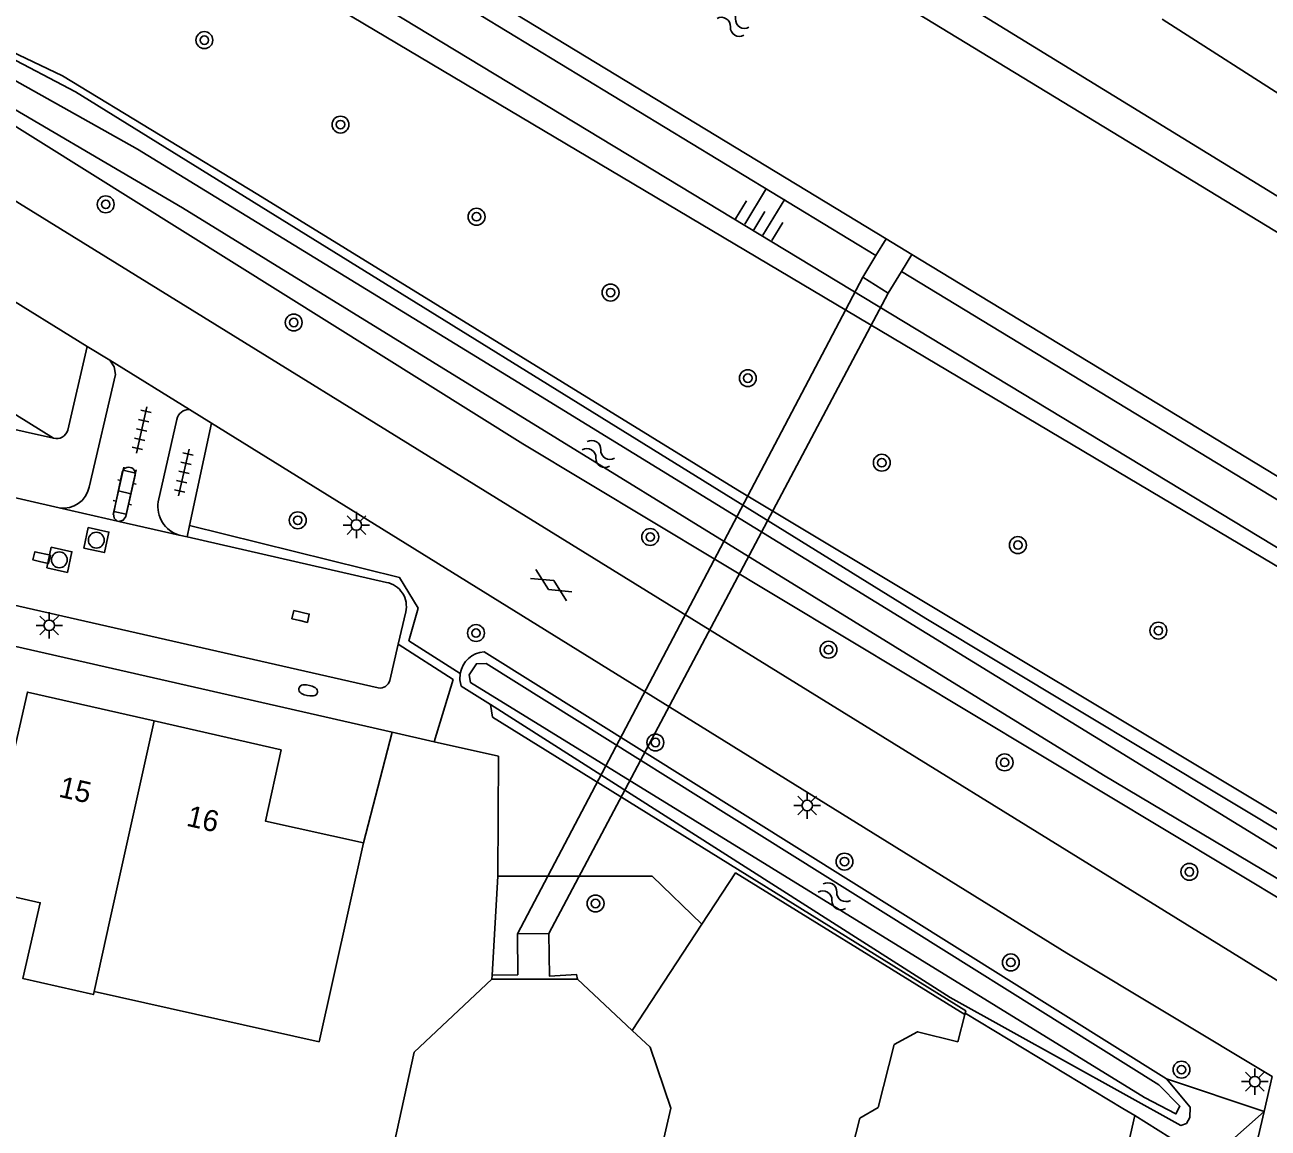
# Model space of a CAD drawing. Extents: x 128000 to 131008, y 398996 to 402500.
# Drawn here: x 129430.9 to 129489.7, y 399040.9 to 399093.1 of the extents above; entities that cross this region are included whole.
import ezdxf

# ---------------------------------------------------------------- set-up
doc = ezdxf.new("R2010")
doc.units = 0
for name, color, linetype in [('gg-afsc-erfafscheiding', 7, 'Continuous'), ('gg-afsc-hekwerk', 7, 'Continuous'), ('gg-afsc-muur', 7, 'Continuous'), ('gg-anno-huisnummerreeks BGT', 7, 'Continuous'), ('gg-bbg-gedigitaliseerde bebouwing', 7, 'Continuous'), ('gg-bbg-hoofdgebouw', 7, 'Continuous'), ('gg-bbg-tussenscheiding', 7, 'Continuous'), ('gg-knt-BGT kruinlijn', 7, 'Continuous'), ('gg-knt-verharding', 7, 'Continuous'), ('gg-kntw-beschoeiing', 7, 'Continuous'), ('gg-kntw-bovenkant insteek waterloop', 7, 'Continuous'), ('gg-kntw-waterlijn', 7, 'Continuous'), ('gg-kwrk-duiker nz vlak', 7, 'Continuous'), ('gg-kwrk-uitstroombak niveau min 01', 7, 'Continuous'), ('gt-grn-groengrens', 7, 'Continuous'), ('gt-grn-groengrens NZ', 7, 'Continuous'), ('gt-symb-boom', 7, 'Continuous'), ('gt-symb-brandkraan', 7, 'Continuous'), ('gt-symb-gesloten verharding', 7, 'Continuous'), ('gt-symb-klinker verharding', 7, 'Continuous'), ('gt-symb-kolk', 7, 'Continuous'), ('gt-symb-lichtmast', 7, 'Continuous'), ('gt-symb-rioolschacht', 7, 'Continuous'), ('gt-symb-talud symbool', 7, 'Continuous'), ('gt-symb-tegel verharding', 7, 'Continuous'), ('gt-symb-watersymbool', 7, 'Continuous')]:
    doc.layers.add(name, color=color, linetype=linetype)

# ---------------------------------------------------------------- blocks, each defined once
blk = doc.blocks.new('gt0-BR')
at = {"layer": 'gt-symb-brandkraan'}
for centre, radius, start, end in [((-0.244, 0), 0.206, 107.56694, 252.43307), ((0.599, -2.664), 3, 106.89205, 107.56694), ((0, -0.691), 0.938, 73.10799, 106.89205), ((-0.599, -2.664), 3, 72.43309, 73.10799), ((0.244, 0), 0.206, 287.56695, 72.43309), ((0.599, 2.664), 3, 252.43307, 253.10797), ((0, 0.691), 0.938, 253.10797, 286.89206), ((-0.599, 2.664), 3, 286.89206, 287.56695)]:
    blk.add_arc(centre, radius, start, end, dxfattribs=at)
blk = doc.blocks.new('gt0-BOOM')
at = {"layer": 'gt-symb-boom'}
for radius in [0.4, 0.2]:
    blk.add_circle((0, 0), radius, dxfattribs=at)
blk = doc.blocks.new('gt0-LMAST')
at = {"layer": 'gt-symb-lichtmast'}
for p, q in [((-0.005, 0.246), (-0.005, 0.621)), ((-0.182, 0.173), (-0.447, 0.438)), ((0.172, 0.173), (0.437, 0.438)), ((-0.255, -0.004), (-0.63, -0.004)), ((-0.182, -0.181), (-0.447, -0.446)), ((-0.005, -0.254), (-0.005, -0.629)), ((0.437, -0.446), (0.172, -0.181)), ((0.245, -0.004), (0.62, -0.004))]:
    blk.add_line(p, q, dxfattribs=at)
blk.add_circle((-0.005, -0.004), 0.25, dxfattribs=at)
blk = doc.blocks.new('gt0-KOLK')
at = {"layer": 'gt-symb-kolk'}
blk.add_lwpolyline([(0, 0), (0.375, 0), (0.375, 0.4), (-0.375, 0.4), (-0.375, 0), (0, 0)], dxfattribs=at)
blk = doc.blocks.new('gt0-RS')
at = {"layer": 'gt-symb-rioolschacht'}
blk.add_lwpolyline([(-0.5, -0.5), (0.5, -0.5), (0.5, 0.5), (-0.5, 0.5)], close=True, dxfattribs=at)
blk.add_circle((0, 0), 0.375, dxfattribs=at)
blk = doc.blocks.new('gt0-WA')
at = {"layer": 'gt-symb-watersymbool'}
for centre, start, end in [((-0.323, 0.022), 28.07249, 151.92751), ((0.427, 0.422), 208.07248, 331.92751), ((-0.323, -0.428), 28.07249, 151.92751), ((0.427, -0.028), 208.07248, 331.92751)]:
    blk.add_arc(centre, 0.425, start, end, dxfattribs=at)
blk = doc.blocks.new('gt0-TEG1')
at = {"layer": 'gt-symb-tegel verharding'}
for p, q in [((-1.125, 0), (1.125, 0)), ((-0.9, -0.25), (-0.9, 0.25)), ((-0.45, -0.25), (-0.45, 0.25)), ((0, -0.25), (0, 0.25)), ((0.45, -0.25), (0.45, 0.25)), ((0.9, -0.25), (0.9, 0.25))]:
    blk.add_line(p, q, dxfattribs=at)
blk = doc.blocks.new('gt0-KL1')
at = {"layer": 'gt-symb-klinker verharding'}
for p, q in [((-1.15, 0.3), (1.15, 0.3)), ((-1, -0.3), (-1, 0.3)), ((-0.5, 0.3), (-0.5, 0.45)), ((0, -0.3), (0, 0.3)), ((0.5, 0.3), (0.5, 0.45)), ((1, -0.3), (1, 0.3)), ((-1.15, -0.3), (1.15, -0.3)), ((-0.5, -0.45), (-0.5, -0.3)), ((0.5, -0.45), (0.5, -0.3))]:
    blk.add_line(p, q, dxfattribs=at)
blk = doc.blocks.new('gt0-TALUD_1')
at = {"layer": 'gt-symb-talud symbool'}
for p, q in [((-1, -1), (-1, 0)), ((-0.5, -2), (-0.5, 0)), ((0.5, -2), (0.5, 0)), ((1, -1), (1, 0)), ((0, -1), (0, 0))]:
    blk.add_line(p, q, dxfattribs=at)
blk = doc.blocks.new('gt0-GESVH1')
at = {"layer": 'gt-symb-gesloten verharding'}
for p, q in [((-0.992, -0.261), (0.008, 0.239)), ((0.008, -0.261), (-0.992, 0.239)), ((0.008, 0.239), (1.008, -0.261)), ((1.008, 0.239), (0.008, -0.261))]:
    blk.add_line(p, q, dxfattribs=at)

msp = doc.modelspace()

# ---------------------------------------------------------------- linework, layer by layer
at = {"layer": 'gg-afsc-erfafscheiding'}
for p, q in [((129448.246, 399059.658), (129450.236, 399059.205)), ((129450.236, 399059.205), (129453.272, 399058.513)), ((129453.272, 399058.513), (129453.24, 399052.847)), ((129453.24, 399052.847), (129452.982, 399048.152))]:
    msp.add_line(p, q, dxfattribs=at)
at = {"layer": 'gg-afsc-hekwerk'}
for p, q in [((129459.599, 399045.544), (129462.896, 399050.572)), ((129471.337, 399048.765), (129475.339, 399046.292))]:
    msp.add_line(p, q, dxfattribs=at)
msp.add_lwpolyline([(129462.896, 399050.572), (129464.496, 399052.992), (129471.337, 399048.765)], dxfattribs=at)
at = {"layer": 'gg-afsc-muur'}
msp.add_line((129448.246, 399059.658), (129446.896, 399054.411), dxfattribs=at)
at = {"layer": 'gg-bbg-gedigitaliseerde bebouwing'}
msp.add_line((129444.794, 399045.002), (129434.15, 399047.38), dxfattribs=at)
msp.add_lwpolyline([(129426.001, 399052.852), (129431.6, 399051.585), (129430.78, 399047.997), (129434.117, 399047.235), (129434.15, 399047.38)], dxfattribs=at)
at = {"layer": 'gg-bbg-hoofdgebouw'}
for p, q in [((129436.988, 399060.187), (129443.001, 399058.82)), ((129446.896, 399054.411), (129444.794, 399045.002)), ((129475.339, 399046.292), (129475.011, 399044.995)), ((129475.357, 399046.362), (129475.339, 399046.292)), ((129482.82, 399041.851), (129475.357, 399046.362)), ((129483.377, 399041.514), (129482.82, 399041.851)), ((129482.87, 399039.273), (129483.377, 399041.514))]:
    msp.add_line(p, q, dxfattribs=at)
for points in [[(129427.267, 399058.691), (129430.191, 399058.02), (129430.991, 399061.55), (129436.988, 399060.187)], [(129443.001, 399058.82), (129442.249, 399055.45), (129446.896, 399054.411)], [(129475.011, 399044.995), (129473.101, 399045.478), (129471.989, 399044.872), (129471.237, 399041.896), (129470.365, 399041.384), (129469.259, 399037.012), (129472.955, 399036.077)]]:
    msp.add_lwpolyline(points, dxfattribs=at)
at = {"layer": 'gg-bbg-tussenscheiding'}
for q in [(129436.988, 399060.187), (129434.15, 399047.38)]:
    msp.add_line((129434.915, 399050.828), q, dxfattribs=at)
at = {"layer": 'gg-knt-BGT kruinlijn'}
msp.add_line((129484.671, 399093.386), (129502.698, 399081.84), dxfattribs=at)
for points in [[(129434.43, 399101.42), (129441.89, 399097.59), (129494.281, 399065.868)], [(129462.896, 399050.572), (129460.543, 399052.845), (129453.24, 399052.847)]]:
    msp.add_lwpolyline(points, dxfattribs=at)
at = {"layer": 'gg-knt-verharding'}
for p, q in [((129433.818, 399077.908), (129396.955, 399100.626)), ((129425.606, 399087.764), (129493.025, 399046.12)), ((129432.502, 399070.271), (129392.541, 399079.285)), ((129432.9, 399073.94), (129433.818, 399077.908)), ((129434.888, 399077.248), (129433.818, 399077.908)), ((129414.842, 399077.474), (129432.231, 399073.56)), ((129438.666, 399074.92), (129434.888, 399077.248)), ((129391.466, 399074.489), (129447.59, 399061.749)), ((129438.06, 399074.451), (129437.18, 399070.56)), ((129439.704, 399074.28), (129438.666, 399074.92)), ((129438.665, 399069.431), (129439.704, 399074.28)), ((129448.246, 399059.658), (129386.504, 399073.699)), ((129432.502, 399070.271), (129435.25, 399069.644)), ((129435.25, 399069.644), (129435.325, 399069.627)), ((129435.325, 399069.627), (129438.177, 399068.977)), ((129438.549, 399068.892), (129438.665, 399069.431)), ((129438.177, 399068.977), (129438.549, 399068.892)), ((129438.549, 399068.892), (129447.981, 399066.74)), ((129448.89, 399065.341), (129448.533, 399063.817)), ((129448.131, 399062.1), (129448.533, 399063.817)), ((129489.885, 399043.36), (129489.499, 399041.708))]:
    msp.add_line(p, q, dxfattribs=at)
for points in [[(129434.888, 399077.248), (129435.101, 399076.94), (129435.161, 399076.57), (129433.919, 399071.24)], [(129439.704, 399074.28), (129480.17, 399049.201), (129489.885, 399043.36)], [(129435.25, 399069.644), (129435.09, 399069.782), (129435.06, 399069.99), (129435.481, 399071.945)], [(129436.091, 399071.811), (129435.647, 399069.86), (129435.53, 399069.683), (129435.325, 399069.627)], [(129448.533, 399063.817), (129451.131, 399062.14), (129450.236, 399059.205)], [(129489.499, 399041.708), (129488.66, 399038.12), (129486.221, 399038.65), (129484.35, 399030.64)]]:
    msp.add_lwpolyline(points, dxfattribs=at)
for centre, radius, start, end in [((129438.639, 399074.329), 0.592, 87.37859, 168.09595), ((129432.375, 399074.086), 0.545, 254.74493, 344.44926), ((129435.786, 399071.88), 0.312, 347.25315, 167.96785), ((129432.694, 399071.511), 1.254, 261.18859, 347.54311), ((129438.58, 399070.336), 1.417, 170.90587, 253.50095), ((129447.768, 399065.607), 1.153, 346.66249, 79.36509), ((129447.67, 399062.218), 0.476, 260.35335, 345.59754)]:
    msp.add_arc(centre, radius, start, end, dxfattribs=at)
at = {"layer": 'gg-kntw-beschoeiing'}
msp.add_line((129459.599, 399045.544), (129457.015, 399047.966), dxfattribs=at)
for points in [[(129501.402, 399071.579), (129502.09, 399072.65), (129501.51, 399076.37), (129444.24, 399111.23), (129441.4, 399110.61), (129440.216, 399111.317)], [(129471.611, 399083.002), (129438.95, 399102.83), (129438.11, 399105.66), (129437.223, 399106.198)], [(129500.588, 399070.312), (129499.81, 399069.1), (129496.09, 399068.14), (129472.831, 399082.261)], [(129444.216, 399011.788), (129448.869, 399031.211), (129447.042, 399034.219), (129449.293, 399044.512), (129452.956, 399047.967)], [(129454.669, 399012.493), (129461.436, 399041.864), (129460.451, 399044.745), (129459.599, 399045.544)]]:
    msp.add_lwpolyline(points, dxfattribs=at)
at = {"layer": 'gg-kntw-bovenkant insteek waterloop'}
msp.add_line((129452.598, 399063.452), (129484.874, 399043.258), dxfattribs=at)
for points in [[(129493.99, 399049.507), (129454.429, 399073.298), (129426.982, 399090.473), (129427.99, 399092.54)], [(129427.99, 399092.54), (129429.848, 399091.748), (129433.273, 399089.953), (129473.499, 399065.036), (129491.235, 399054.372), (129494.557, 399052.627), (129495.17, 399052.115)], [(129452.895, 399060.958), (129451.514, 399061.837), (129451.455, 399062.135), (129451.471, 399062.438)], [(129484.874, 399043.258), (129485.993, 399041.913), (129485.983, 399041.416), (129485.821, 399041.135), (129485.55, 399041.045), (129474.652, 399047.105), (129452.895, 399060.958)]]:
    msp.add_lwpolyline(points, dxfattribs=at)
msp.add_arc((129452.683, 399062.224), 1.231, 93.97817, 169.9794, dxfattribs=at)
at = {"layer": 'gg-kntw-waterlijn'}
for points in [[(129428.676, 399091.456), (129436.201, 399087.245), (129453.955, 399076.36), (129491.821, 399053.091), (129494.703, 399051.6), (129494.067, 399050.373), (129481.899, 399057.625), (129438.328, 399084.471), (129427.897, 399090.588), (129428.676, 399091.456)], [(129484.522, 399042.971), (129452.7, 399062.906), (129452.234, 399062.89), (129451.889, 399062.366), (129451.961, 399062.002), (129483.84, 399042.371), (129485.327, 399041.59), (129485.517, 399041.951), (129484.522, 399042.971)]]:
    msp.add_lwpolyline(points, dxfattribs=at)
at = {"layer": 'gg-kwrk-duiker nz vlak'}
for p, q in [((129454.183, 399050.109), (129470.51, 399081.18)), ((129471.72, 399080.42), (129455.664, 399050.129))]:
    msp.add_line(p, q, dxfattribs=at)
at = {"layer": 'gg-kwrk-uitstroombak niveau min 01'}
for p, q in [((129471.127, 399082.201), (129471.611, 399083.002)), ((129471.611, 399083.002), (129472.831, 399082.261)), ((129470.51, 399081.18), (129471.127, 399082.201)), ((129472.831, 399082.261), (129472.347, 399081.459)), ((129472.347, 399081.459), (129471.72, 399080.42)), ((129471.72, 399080.42), (129470.51, 399081.18)), ((129454.183, 399050.109), (129455.664, 399050.129)), ((129452.982, 399048.152), (129452.956, 399047.967)), ((129457.015, 399047.966), (129452.956, 399047.967))]:
    msp.add_line(p, q, dxfattribs=at)
for points in [[(129452.982, 399048.152), (129454.187, 399048.179), (129454.183, 399050.109)], [(129455.664, 399050.129), (129455.698, 399048.103), (129456.973, 399048.184), (129457.015, 399047.966)]]:
    msp.add_lwpolyline(points, dxfattribs=at)
at = {"layer": 'gt-grn-groengrens'}
for p, q in [((129434.051, 399100.824), (129503.783, 399059.361)), ((129429.894, 399075.011), (129432.231, 399073.56))]:
    msp.add_line(p, q, dxfattribs=at)
for points in [[(129438.892, 399114.301), (129441.21, 399113.016), (129442.157, 399112.462), (129444.732, 399112.891), (129502.251, 399077.568), (129503.282, 399072.303), (129502.408, 399070.935)], [(129434.055, 399106.07), (129436.799, 399104.318), (129437.491, 399102.658), (129471.127, 399082.201)], [(129495.47, 399052.645), (129495.045, 399052.838), (129464.607, 399071.099), (129441.892, 399085.097), (129432.65, 399090.705), (129428.146, 399092.86)], [(129472.347, 399081.459), (129496.642, 399066.683), (129500.585, 399067.859), (129501.786, 399069.55)], [(129438.665, 399069.431), (129448.602, 399066.967), (129449.482, 399065.525), (129449.042, 399063.979), (129451.471, 399062.438)], [(129475.357, 399046.362), (129475.384, 399046.469), (129452.999, 399060.372), (129452.895, 399060.958)], [(129483.377, 399041.514), (129486.144, 399039.79), (129486.549, 399039.49), (129486.847, 399039.357), (129489.499, 399041.708)]]:
    msp.add_lwpolyline(points, dxfattribs=at)
at = {"layer": 'gt-grn-groengrens NZ'}
msp.add_line((129489.499, 399041.708), (129484.874, 399043.258), dxfattribs=at)

# ---------------------------------------------------------------- block references
at = {"layer": 'gt-symb-boom'}
for p in [(129439.364, 399092.399), (129445.804, 399088.4), (129434.697, 399084.629), (129452.241, 399084.043), (129458.582, 399080.454), (129443.591, 399079.04), (129465.073, 399076.403), (129471.411, 399072.405), (129443.781, 399069.679), (129460.458, 399068.889), (129477.851, 399068.508), (129452.215, 399064.345), (129484.495, 399064.458), (129468.891, 399063.557), (129460.7, 399059.165), (129477.222, 399058.225), (129469.645, 399053.529), (129485.961, 399053.046), (129457.87, 399051.547), (129477.515, 399048.761), (129485.591, 399043.686)]:
    msp.add_blockref('gt0-BOOM', p, dxfattribs=at)
at = {"layer": 'gt-symb-brandkraan', "rotation": -12.771242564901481}
msp.add_blockref('gt0-BR', (129444.276, 399061.629), dxfattribs=at)
at = {"layer": 'gt-symb-gesloten verharding', "rotation": -31.720060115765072}
msp.add_blockref('gt0-GESVH1', (129455.771, 399066.627), dxfattribs=at)
at = {"layer": 'gt-symb-klinker verharding', "rotation": 77.22875743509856}
msp.add_blockref('gt0-KL1', (129435.594, 399071.004), dxfattribs=at)
at = {"layer": 'gt-symb-kolk'}
for p, rotation in [((129431.623, 399067.718), -12.938810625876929), ((129443.874, 399064.934), -12.827123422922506)]:
    msp.add_blockref('gt0-KOLK', p, dxfattribs=dict(at, rotation=rotation))
at = {"layer": 'gt-symb-lichtmast'}
for p in [(129446.56, 399069.459), (129432.031, 399064.712), (129467.888, 399056.189), (129489.063, 399043.122)]:
    msp.add_blockref('gt0-LMAST', p, dxfattribs=at)
at = {"layer": 'gt-symb-rioolschacht'}
for p, rotation in [((129434.252, 399068.742), -12.186840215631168), ((129432.505, 399067.808), -12.186840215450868)]:
    msp.add_blockref('gt0-RS', p, dxfattribs=dict(at, rotation=rotation))
at = {"layer": 'gt-symb-talud symbool', "xscale": 0.9996744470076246, "yscale": 0.9996744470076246, "rotation": 148.79050908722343}
msp.add_blockref('gt0-TALUD_1', (129465.353, 399083.429), dxfattribs=at)
at = {"layer": 'gt-symb-tegel verharding'}
for p, rotation in [((129436.398, 399073.956), 77.22875743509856), ((129438.395, 399071.941), 77.22875743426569)]:
    msp.add_blockref('gt0-TEG1', p, dxfattribs=dict(at, rotation=rotation))
at = {"layer": 'gt-symb-watersymbool'}
for p, rotation in [((129464.33, 399093.244), -32.0053832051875), ((129457.959, 399072.849), -31.20949091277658), ((129469.123, 399051.921), -31.209490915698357)]:
    msp.add_blockref('gt0-WA', p, dxfattribs=dict(at, rotation=rotation))

# ---------------------------------------------------------------- texts
at = {"layer": 'gg-anno-huisnummerreeks BGT'}
for s, p in [('15', (129432.428, 399056.608)), ('16', (129438.47, 399055.235))]:
    msp.add_text(s, height=1, rotation=347.2, dxfattribs=at).set_placement(p)

doc.saveas('drawing.dxf')
